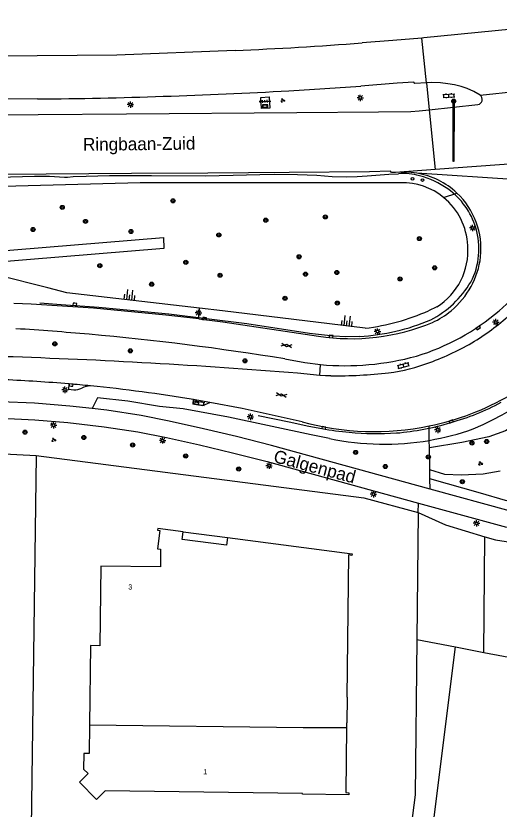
# Model space of a CAD drawing. Extents: x 131000 to 133013, y 393000 to 396501.
# Drawn here: x 132384.6 to 132478.9, y 394902.8 to 395057.5 of the extents above; entities that cross this region are included whole.
import ezdxf

# ---------------------------------------------------------------- set-up
doc = ezdxf.new("R2010")
doc.units = 0
for name, color, linetype in [('gg-afsc-hekwerk', 7, 'Continuous'), ('gg-anno-huisnummerreeks BGT', 7, 'Continuous'), ('gg-anno-openbare ruimte label', 7, 'Continuous'), ('gg-bbg-hoofdgebouw', 7, 'Continuous'), ('gg-bbg-onder overbouw', 7, 'Continuous'), ('gg-bbg-pand overbouw', 7, 'Continuous'), ('gg-bbg-tussenscheiding', 7, 'Continuous'), ('gg-knt-BGT kruinlijn', 7, 'Continuous'), ('gg-knt-verharding', 7, 'Continuous'), ('gg-kntw-bovenkant insteek waterloop', 7, 'Continuous'), ('gt-grn-groengrens', 7, 'Continuous'), ('gt-grn-vlakafsluiter', 7, 'Continuous'), ('gt-grn-weggrens', 7, 'Continuous'), ('gt-grn-weggrens revisie', 7, 'Continuous'), ('gt-knt-geleideconstructie', 7, 'Continuous'), ('gt-knt-lijn portaal', 7, 'Continuous'), ('gt-symb-boom', 7, 'Continuous'), ('gt-symb-gesloten verharding', 7, 'Continuous'), ('gt-symb-groenvak', 7, 'Continuous'), ('gt-symb-klinker verharding', 7, 'Continuous'), ('gt-symb-kolk', 7, 'Continuous'), ('gt-symb-lichtmast', 7, 'Continuous'), ('gt-symb-portaalmast', 7, 'Continuous'), ('gt-symb-reclamebord', 7, 'Continuous'), ('gt-symb-talud symbool', 7, 'Continuous'), ('gt-symb-tegel verharding', 7, 'Continuous'), ('gt-symb-verkeersregelinstallatiepaal', 7, 'Continuous')]:
    doc.layers.add(name, color=color, linetype=linetype)

# ---------------------------------------------------------------- blocks, each defined once
blk = doc.blocks.new('gt0-KL1')
at = {"layer": 'gt-symb-klinker verharding'}
for p, q in [((-1.15, 0.3), (1.15, 0.3)), ((-1, -0.3), (-1, 0.3)), ((-0.5, 0.3), (-0.5, 0.45)), ((0, -0.3), (0, 0.3)), ((0.5, 0.3), (0.5, 0.45)), ((1, -0.3), (1, 0.3)), ((-1.15, -0.3), (1.15, -0.3)), ((-0.5, -0.45), (-0.5, -0.3)), ((0.5, -0.45), (0.5, -0.3))]:
    blk.add_line(p, q, dxfattribs=at)
blk = doc.blocks.new('gt0-PORTM')
at = {"layer": 'gt-symb-portaalmast'}
for radius in [0.4, 0.33, 0.27, 0.21, 0.15]:
    blk.add_circle((0, 0), radius, dxfattribs=at)
blk = doc.blocks.new('gt0-LMAST')
at = {"layer": 'gt-symb-lichtmast'}
for p, q in [((-0.18, 0.17), (-0.45, 0.44)), ((-0.01, 0.25), (-0.01, 0.62)), ((0.17, 0.17), (0.44, 0.44)), ((-0.26, 0), (-0.63, 0)), ((-0.18, -0.18), (-0.45, -0.45)), ((-0.01, -0.25), (-0.01, -0.63)), ((0.44, -0.45), (0.17, -0.18)), ((0.24, 0), (0.62, 0))]:
    blk.add_line(p, q, dxfattribs=at)
blk.add_circle((-0.01, 0), 0.25, dxfattribs=at)
blk = doc.blocks.new('gt0-VIPAAL')
at = {"layer": 'gt-symb-verkeersregelinstallatiepaal'}
blk.add_circle((0, 0), 0.25, dxfattribs=at)
blk = doc.blocks.new('gt0-BOOM')
at = {"layer": 'gt-symb-boom'}
for radius in [0.4, 0.2]:
    blk.add_circle((0, 0), radius, dxfattribs=at)
blk = doc.blocks.new('gt0-KOLK')
at = {"layer": 'gt-symb-kolk'}
blk.add_lwpolyline([(0, 0), (0.37, 0), (0.37, 0.4), (-0.38, 0.4), (-0.38, 0), (0, 0)], dxfattribs=at)
blk = doc.blocks.new('gt0-TALUD_1')
at = {"layer": 'gt-symb-talud symbool'}
for p, q in [((-1, -1), (-1, 0)), ((-0.5, -2), (-0.5, 0)), ((0, -1), (0, 0)), ((0.5, -2), (0.5, 0)), ((1, -1), (1, 0))]:
    blk.add_line(p, q, dxfattribs=at)
blk = doc.blocks.new('gt0-GRVAK')
at = {"layer": 'gt-symb-groenvak'}
for p, q in [((-0.11, 0.19), (-0.23, 0.24)), ((-0.18, 0.15), (0.09, 0.15)), ((-0.09, 0.21), (-0.16, 0.32)), ((-0.05, 0.21), (-0.05, 0.39)), ((0, 0.21), (0.06, 0.32)), ((0.02, 0.19), (0.13, 0.24)), ((0.26, -0.05), (0.2, 0.06)), ((0.31, -0.05), (0.31, 0.13)), ((0.35, -0.05), (0.41, 0.06)), ((-0.24, -0.23), (-0.36, -0.18)), ((-0.32, -0.26), (-0.05, -0.26)), ((-0.23, -0.21), (-0.29, -0.09)), ((-0.18, -0.2), (-0.18, -0.02)), ((-0.14, -0.21), (-0.07, -0.09)), ((-0.12, -0.23), (0, -0.18)), ((0.24, -0.07), (0.12, -0.02)), ((0.17, -0.11), (0.44, -0.11)), ((0.37, -0.07), (0.49, -0.02))]:
    blk.add_line(p, q, dxfattribs=at)
blk = doc.blocks.new('gt0-RBORD')
at = {"layer": 'gt-symb-reclamebord'}
blk.add_lwpolyline([(-0.5, 0.29), (-0.5, -0.29), (0.5, -0.29), (0.5, 0.29), (-0.5, 0.29)], dxfattribs=at)
blk.add_lwpolyline([(-0.42, -0.21), (0.42, -0.21), (0.42, 0.21), (-0.42, 0.21)], close=True, dxfattribs=at)
blk = doc.blocks.new('gt0-TEG1')
at = {"layer": 'gt-symb-tegel verharding'}
for p, q in [((-1.12, 0), (1.12, 0)), ((-0.9, -0.25), (-0.9, 0.25)), ((-0.45, -0.25), (-0.45, 0.25)), ((0, -0.25), (0, 0.25)), ((0.45, -0.25), (0.45, 0.25)), ((0.9, -0.25), (0.9, 0.25))]:
    blk.add_line(p, q, dxfattribs=at)
blk = doc.blocks.new('gt0-GESVH1')
at = {"layer": 'gt-symb-gesloten verharding'}
for p, q in [((-0.99, -0.26), (0.01, 0.24)), ((0.01, -0.26), (-0.99, 0.24)), ((0.01, 0.24), (1.01, -0.26)), ((1.01, 0.24), (0.01, -0.26))]:
    blk.add_line(p, q, dxfattribs=at)

msp = doc.modelspace()

# ---------------------------------------------------------------- linework, layer by layer
at = {"layer": 'gg-afsc-hekwerk'}
for p, q in [((132361.92, 394973.11), (132388.55, 394971.81)), ((132388.55, 394971.81), (132387.51, 394893.56)), ((132463.1, 394960.71), (132462.84, 394935.92)), ((132462.84, 394935.92), (132470.36, 394934.47)), ((132470.36, 394934.47), (132475.87, 394933.41)), ((132475.87, 394933.41), (132499.38, 394928.89))]:
    msp.add_line(p, q, dxfattribs=at)
for points in [[(132388.55, 394971.81), (132452.5, 394963.54), (132463.1, 394960.71)], [(132462.84, 394935.92), (132462.52, 394905.65), (132461.18, 394895.55)]]:
    msp.add_lwpolyline(points, dxfattribs=at)
at = {"layer": 'gg-bbg-hoofdgebouw'}
msp.add_line((132417.25, 394956.91), (132412.29, 394957.55), dxfattribs=at)
for points in [[(132412.29, 394957.55), (132412.25, 394957.24), (132412.7, 394957.18), (132412.22, 394953.58), (132412.85, 394953.5), (132412.81, 394950.1)], [(132425.92, 394955.78), (132450.21, 394952.61), (132450.15, 394952.29), (132449.49, 394952.4), (132449.18, 394924.65), (132449.22, 394924.65), (132449.16, 394919.65), (132449.09, 394919.65), (132449.08, 394918.79)], [(132412.81, 394950.1), (132401.19, 394950.23), (132401.02, 394934.71), (132399.16, 394934.74), (132398.98, 394919.29)], [(132398.98, 394919.29), (132398.91, 394913.68), (132397.88, 394913.68), (132397.82, 394910.67), (132398.71, 394909.8), (132397, 394908.12), (132400.34, 394904.73), (132402.04, 394906.39)], [(132449.08, 394918.79), (132448.96, 394906.06), (132449.59, 394906.05), (132449.58, 394905.63), (132440.53, 394905.78), (132440.53, 394905.9), (132402.04, 394906.39)]]:
    msp.add_lwpolyline(points, dxfattribs=at)
at = {"layer": 'gg-bbg-onder overbouw'}
msp.add_lwpolyline([(132425.92, 394955.78), (132425.73, 394954.33), (132417.06, 394955.44), (132417.25, 394956.91)], dxfattribs=at)
at = {"layer": 'gg-bbg-pand overbouw'}
msp.add_line((132417.25, 394956.91), (132425.92, 394955.78), dxfattribs=at)
at = {"layer": 'gg-bbg-tussenscheiding'}
msp.add_lwpolyline([(132398.98, 394919.29), (132440.68, 394918.79), (132449.08, 394918.79)], dxfattribs=at)
at = {"layer": 'gg-knt-BGT kruinlijn'}
for p, q in [((132390.82, 395004.45), (132373.26, 395008.86)), ((132394.54, 395003.52), (132390.82, 395004.45)), ((132420.43, 395000.52), (132394.54, 395003.52)), ((132466.73, 395000.75), (132465.11, 395000))]:
    msp.add_line(p, q, dxfattribs=at)
for points in [[(132297.89, 395019.82), (132355.39, 395023.55), (132408.85, 395024.99), (132459.69, 395024.98)], [(132452.75, 394996.59), (132424.92, 395000), (132420.43, 395000.52)]]:
    msp.add_lwpolyline(points, dxfattribs=at)
for centre, radius, start, end in [((132459.94, 395012.17), 12.81, 50.7741, 91.0922), ((132459.94, 395012.17), 12.81, 2.3658, 50.7741), ((132459.9, 395011.67), 12.88, 302.0008, 4.5703), ((132447.36, 395040.22), 43.96, 277.0389, 293.8084), ((132446.43, 395040.47), 69.15, 293.3447, 320.8996), ((132456.42, 395026.22), 52.23, 279.7445, 289.4787), ((132456.44, 395026.17), 52.18, 258.2291, 279.7343)]:
    msp.add_arc(centre, radius, start, end, dxfattribs=at)
at = {"layer": 'gg-knt-verharding'}
for p, q in [((132427.36, 395050.74), (132404.29, 395049.83)), ((132404.29, 395049.83), (132363.09, 395049.46)), ((132464.71, 395044.45), (132465.24, 395039.19)), ((132437.88, 395042.9), (132451.92, 395043.79)), ((132475.16, 395042.02), (132473.96, 395042.72)), ((132465.24, 395039.19), (132474.73, 395040.19)), ((132460.63, 395027.03), (132458.63, 395026.99)), ((132443.92, 394987.39), (132444.06, 394989.53)), ((132443.92, 394987.39), (132439.56, 394987.82)), ((132422.46, 394982.14), (132419.23, 394982.7)), ((132481.12, 394960.94), (132465.42, 394965.24)), ((132463.14, 394962.51), (132480.28, 394957.82))]:
    msp.add_line(p, q, dxfattribs=at)
for points in [[(132508.11, 395057.5), (132501.71, 395056.92), (132495.3, 395056.3), (132464.17, 395053.21), (132463.83, 395053.18)], [(132463.83, 395053.18), (132458.16, 395052.69), (132452.16, 395052.22)], [(132464.71, 395044.45), (132462.43, 395044.28), (132462.27, 395044.6), (132458.97, 395044.38), (132451.92, 395043.79)], [(132473.96, 395042.72), (132472.66, 395043.33), (132471.44, 395043.73), (132470.19, 395044.02), (132468.84, 395044.25), (132467.47, 395044.41), (132465.68, 395044.49), (132464.71, 395044.45)], [(132388.85, 395041.29), (132310.32, 395040.9), (132298.14, 395040.96)], [(132432.38, 395041.61), (132434.01, 395041.7), (132434.13, 395039.52), (132432.5, 395039.43), (132432.38, 395041.61)], [(132303.68, 395037.84), (132320.95, 395037.97), (132338.63, 395038), (132355.54, 395038.04), (132372.48, 395038.15), (132388.97, 395038.26), (132406.18, 395038.42), (132439.41, 395038.68), (132455.37, 395038.81), (132461.68, 395038.84), (132463.25, 395038.99), (132465.24, 395039.19)], [(132458.63, 395026.99), (132457.89, 395026.98), (132457.7, 395027.2), (132453.59, 395027.1), (132437.93, 395026.96), (132422.09, 395026.86), (132407.14, 395026.76), (132390.5, 395026.64), (132374.86, 395026.51), (132359.27, 395026.43), (132343.16, 395026.3), (132327.69, 395026.22), (132312.54, 395026.1), (132303.94, 395026)], [(132420.31, 394998.41), (132413.89, 394999.16), (132399.74, 395000.48), (132387.59, 395001.29), (132384.24, 395001.43)], [(132420.31, 394998.41), (132425, 394997.86), (132443.64, 394995.07)], [(132437.05, 394990.62), (132440.98, 394989.91), (132444.06, 394989.53)], [(132446.05, 394987.29), (132444.98, 394987.32), (132443.92, 394987.39)], [(132394.97, 394985.75), (132394.88, 394984.74), (132395.91, 394984.61)], [(132399.52, 394980.93), (132395.13, 394981.42), (132388.26, 394981.96), (132381.7, 394982.28), (132365.43, 394982.76), (132355.37, 394982.85), (132339.74, 394982.65)], [(132419.23, 394982.7), (132419.12, 394981.83), (132421.06, 394981.51), (132422.46, 394982.14)], [(132465.42, 394965.24), (132434.46, 394973.71), (132427.62, 394975.48), (132421.19, 394977.02), (132414.49, 394978.5), (132409.08, 394979.58), (132402.38, 394980.61), (132399.52, 394980.93)], [(132440.44, 394978.37), (132428.78, 394980.93), (132422.46, 394982.14)], [(132364.55, 394979.52), (132381.77, 394979.04), (132388.33, 394978.72), (132394.75, 394978.21), (132401.85, 394977.4), (132408.4, 394976.42), (132413.97, 394975.31), (132420.44, 394973.86), (132426.89, 394972.34), (132433.6, 394970.6), (132463.14, 394962.51)]]:
    msp.add_lwpolyline(points, dxfattribs=at)
for centre, radius, start, end in [((132391.14, 395868.45), 818.51, 272.53678, 274.27578), ((132378.66, 396098.29), 1057.05, 270.55215, 273.21152), ((132474.6, 395041.19), 1, 277.4784, 55.9601), ((132460.27, 395011.82), 15.21, 80.2566, 88.6153), ((132460.26, 395011.8), 15.24, 47.0883, 80.2646), ((132460.27, 395012.03), 15.07, 354.313, 46.5005), ((132449.82, 395033.97), 44.7, 310.5391, 330.1826), ((132459.18, 395012.49), 16.2, 309.5736, 353.0745), ((132449.78, 395034), 44.75, 286.8423, 310.5552), ((132459.21, 395012.44), 16.15, 294.3803, 309.5849), ((132448.75, 395034.97), 48.11, 301.7436, 312.6739), ((132348.85, 394425.7), 571.92, 84.9786, 86.4152), ((132450.03, 395035.76), 41.2, 261.0689, 292.6183), ((132351.17, 394463.37), 534.2, 80.7489, 84.872), ((132448.17, 395037.4), 50.49, 289.9072, 300.8418), ((132344.5, 393812.67), 1178.99, 85.37533, 88.16213), ((132448.92, 395041.42), 52.12, 264.6451, 285.3843), ((132452, 395025.68), 38.17, 278.0155, 290.5022), ((132445.73, 395101.79), 114.5, 270.1602, 275.8114), ((132368.75, 394678.88), 307.98, 85.1156, 87.4523), ((132368.85, 394680.11), 306.75, 84.3261, 85.1158), ((132396.19, 394987.19), 2.59, 263.7149, 300.0734), ((132399.17, 394981.74), 3.62, 89.9194, 117.6571), ((132368.76, 394679.02), 307.85, 80.5634, 84.3286), ((132454.52, 395029.38), 52.93, 281.6521, 300.0772), ((132454.53, 395029.39), 52.93, 254.5647, 281.643)]:
    msp.add_arc(centre, radius, start, end, dxfattribs=at)
at = {"layer": 'gg-kntw-bovenkant insteek waterloop'}
msp.add_lwpolyline([(132320.9, 395007.49), (132349.42, 395009.05), (132413.42, 395014.29), (132413.46, 395012.15), (132373.26, 395008.86)], dxfattribs=at)
at = {"layer": 'gt-grn-groengrens'}
for p, q in [((132468.04, 395022.1), (132470.64, 395022.96)), ((132420.31, 394998.41), (132420.43, 395000.52)), ((132465.26, 394974.74), (132465.21, 394977.55)), ((132465.28, 394973.3), (132465.26, 394974.74)), ((132465.36, 394968.97), (132465.28, 394973.3)), ((132465.39, 394967.22), (132465.36, 394968.97)), ((132465.42, 394965.24), (132465.39, 394967.22)), ((132475.87, 394933.41), (132476.06, 394955.96)), ((132465.47, 394895.38), (132470.36, 394934.47))]:
    msp.add_line(p, q, dxfattribs=at)
for points in [[(132543.07, 395029.02), (132522.86, 395026.3), (132518.58, 395024.34), (132516.1, 395022.48), (132514.39, 395020.46), (132512.44, 395017.39), (132509.32, 395009.8), (132507.52, 395005.24), (132504.21, 394998.54), (132499.26, 394991.83), (132494.7, 394986.09), (132483.1, 394978.35), (132480.12, 394976.62), (132476.89, 394975.44), (132471.59, 394974.3), (132465.28, 394973.3)], [(132445.79, 394975.09), (132442.21, 394975.83), (132426.06, 394979.27), (132417.22, 394980.88), (132412.62, 394981.34), (132406.43, 394982.37), (132400.57, 394983.06), (132399.52, 394980.93)], [(132479.1, 394968.71), (132475.78, 394968.18), (132471.5, 394967.96), (132468.29, 394968.07), (132465.36, 394968.97)], [(132571.55, 394962.03), (132566.48, 394961.66), (132560.98, 394961.28), (132539.4, 394960.44), (132522.32, 394960.52), (132501.26, 394960.57), (132495.78, 394960.61), (132490.29, 394960.83), (132487.83, 394961.28), (132480.12, 394963.03), (132475.23, 394964.44), (132465.39, 394967.22)], [(132463.1, 394960.71), (132468.43, 394958.26), (132476.06, 394955.96)], [(132476.06, 394955.96), (132478.19, 394955.32), (132505.18, 394951.19)]]:
    msp.add_lwpolyline(points, dxfattribs=at)
at = {"layer": 'gt-grn-vlakafsluiter'}
msp.add_line((132463.1, 394960.71), (132463.14, 394962.51), dxfattribs=at)
at = {"layer": 'gt-grn-weggrens'}
for p, q in [((132464.71, 395044.45), (132463.83, 395053.18)), ((132465.24, 395039.19), (132466.41, 395027.56)), ((132520.65, 395031.51), (132466.41, 395027.56)), ((132466.41, 395027.56), (132458.63, 395026.99))]:
    msp.add_line(p, q, dxfattribs=at)
at = {"layer": 'gt-grn-weggrens revisie'}
for p, q in [((132475.16, 395042.02), (132509.25, 395045.64)), ((132493.72, 395024.79), (132462.84, 395026.81))]:
    msp.add_line(p, q, dxfattribs=at)
at = {"layer": 'gt-knt-geleideconstructie'}
for points in [[(132378.83, 395025.8), (132380.38, 395025.89), (132382.16, 395026.04), (132383.54, 395026.14), (132388.23, 395026.23), (132391.2, 395026.22), (132394.08, 395026.08), (132394.67, 395026.08), (132395.79, 395026.18), (132398.35, 395026.27), (132402.87, 395026.35), (132411.04, 395026.39), (132421.51, 395026.33), (132426.99, 395026.47), (132432.22, 395026.56), (132435.11, 395026.61), (132439.53, 395026.59), (132443.3, 395026.43), (132446.32, 395026.21), (132449.05, 395026.12), (132451.17, 395026.2), (132453.16, 395026.28), (132457.39, 395026.62), (132459.22, 395026.71)], [(132451.64, 394994.99), (132448.95, 394994.94), (132446.56, 394995.06), (132441.87, 394995.57), (132429.64, 394997.44), (132414.42, 394999.33), (132400.81, 395000.66), (132393.44, 395001.19), (132389.27, 395001.49)], [(132431.9, 394979.6), (132437.91, 394978.33), (132441.79, 394977.52), (132444.31, 394977.04)]]:
    msp.add_lwpolyline(points, dxfattribs=at)
for centre, radius, start, end in [((132460.2, 395015.21), 11.54, 74.1088, 94.8892), ((132459.1, 395009.95), 16.91, 54.6596, 75.4078), ((132460.62, 395012.08), 14.3, 16.56, 54.6965), ((132460.93, 395012.07), 14.01, 332.5514, 16.9284), ((132456.26, 395015.87), 19.94, 297.7257, 329.0369), ((132449.2, 395036.97), 42.05, 273.3252, 292.8573), ((132458.41, 395019.78), 42.99, 284.8567, 299.0211), ((132454.46, 395027.44), 51.45, 274.8973, 286.9263), ((132453.96, 395029.43), 53.27, 259.5594, 265.3415), ((132455.2, 395035.23), 59.16, 264.6079, 273.5384)]:
    msp.add_arc(centre, radius, start, end, dxfattribs=at)
at = {"layer": 'gt-knt-lijn portaal'}
for points in [[(132469.99, 395040.66), (132469.93, 395029.11), (132469.88, 395029.11), (132469.94, 395040.66), (132469.99, 395040.66)], [(132470.09, 395040.66), (132470.03, 395029.11), (132469.98, 395029.11), (132470.04, 395040.66), (132470.09, 395040.66)]]:
    msp.add_lwpolyline(points, dxfattribs=at)

# ---------------------------------------------------------------- block references
at = {"layer": 'gt-symb-boom'}
for p in [(132415.26, 395021.43), (132393.66, 395020.15), (132433.36, 395017.66), (132444.98, 395018.3), (132398.2, 395017.43), (132387.97, 395015.84), (132407.06, 395015.46), (132424.21, 395014.79), (132463.33, 395014.08), (132439.85, 395010.53), (132400.99, 395008.8), (132417.76, 395009.45), (132466.3, 395008.38), (132424.45, 395006.93), (132441.11, 395007.14), (132447.22, 395007.47), (132411.11, 395005.18), (132459.56, 395006.21), (132437.11, 395002.44), (132447.32, 395001.5), (132392.21, 394993.55), (132406.96, 394992.2), (132429.29, 394990.25), (132386.4, 394976.34), (132397.87, 394975.3), (132476.44, 394974.51), (132407.39, 394973.84), (132473.57, 394974.21), (132417.74, 394971.7), (132450.88, 394972.39), (132465.07, 394971.51), (132456.68, 394969.64), (132428.08, 394969.15), (132471.7, 394966.67)]:
    msp.add_blockref('gt0-BOOM', p, dxfattribs=at)
at = {"layer": 'gt-symb-gesloten verharding', "rotation": -8.510934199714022}
for p in [(132437.41, 394993.26), (132436.4, 394983.6)]:
    msp.add_blockref('gt0-GESVH1', p, dxfattribs=at)
at = {"layer": 'gt-symb-groenvak'}
for p in [(132436.65, 395041.01), (132391.97, 394974.83), (132475.23, 394970.23)]:
    msp.add_blockref('gt0-GRVAK', p, dxfattribs=at)
at = {"layer": 'gt-symb-klinker verharding'}
for p, rotation in [((132469.08, 395041.94), 2.8080530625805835), ((132460.21, 394989.34), 15.606930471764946), ((132420.28, 394982.04), -9.84862237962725)]:
    msp.add_blockref('gt0-KL1', p, dxfattribs=dict(at, rotation=rotation))
at = {"layer": 'gt-symb-kolk'}
for p, rotation in [((132396.14, 395001.47), 173.3939658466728), ((132421.43, 394998.68), 173.3939658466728), ((132474.71, 394996.84), -146.83440068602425), ((132446.12, 394995.19), 175.29819168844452), ((132395.38, 394985.33), -4.701808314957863), ((132419.85, 394981.71), -9.264523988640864), ((132469.46, 394978.61), -163.8657954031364), ((132444.7, 394977.38), 169.80279442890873)]:
    msp.add_blockref('gt0-KOLK', p, dxfattribs=dict(at, rotation=rotation))
at = {"layer": 'gt-symb-lichtmast'}
for p in [(132451.8, 395041.51), (132406.96, 395040.19), (132473.71, 395016.15), (132420.25, 394999.57), (132478.24, 394997.81), (132455.15, 394995.95), (132394.2, 394984.59), (132430.37, 394979.34), (132391.97, 394977.69), (132466.91, 394976.79), (132413.23, 394974.74), (132434.01, 394969.79), (132454.36, 394964.25), (132474.46, 394958.57)]:
    msp.add_blockref('gt0-LMAST', p, dxfattribs=at)
at = {"layer": 'gt-symb-portaalmast'}
msp.add_blockref('gt0-PORTM', (132470.02, 395040.86), dxfattribs=at)
at = {"layer": 'gt-symb-reclamebord'}
msp.add_blockref('gt0-RBORD', (132433.23, 395039.89), dxfattribs=at)
at = {"layer": 'gt-symb-talud symbool'}
for p, xscale, yscale, rotation in [((132406.67, 395002.12), 0.9996369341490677, 0.9996369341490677, 173.39396584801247), ((132449.06, 394997.02), 0.9997199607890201, 0.9997199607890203, 172.8749836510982)]:
    msp.add_blockref('gt0-TALUD_1', p, dxfattribs=dict(at, xscale=xscale, yscale=yscale, rotation=rotation))
at = {"layer": 'gt-symb-tegel verharding', "rotation": 2.9224726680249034}
msp.add_blockref('gt0-TEG1', (132433.21, 395040.83), dxfattribs=at)
at = {"layer": 'gt-symb-verkeersregelinstallatiepaal'}
for p in [(132461.99, 395025.73), (132463.94, 395025.48)]:
    msp.add_blockref('gt0-VIPAAL', p, dxfattribs=at)

# ---------------------------------------------------------------- texts
at = {"layer": 'gg-anno-huisnummerreeks BGT'}
for s, p in [('3', (132406.55, 394945.67)), ('1', (132421.17, 394909.65))]:
    msp.add_text(s, height=1, rotation=359.3, dxfattribs=at).set_placement(p)
at = {"layer": 'gg-anno-openbare ruimte label'}
for s, rotation, p in [('Ringbaan-Zuid', 0.6, (132397.71, 395031.19)), ('Galgenpad', 345, (132434.7, 394970.55))]:
    msp.add_text(s, height=2.5, rotation=rotation, dxfattribs=at).set_placement(p)

doc.saveas('drawing.dxf')
